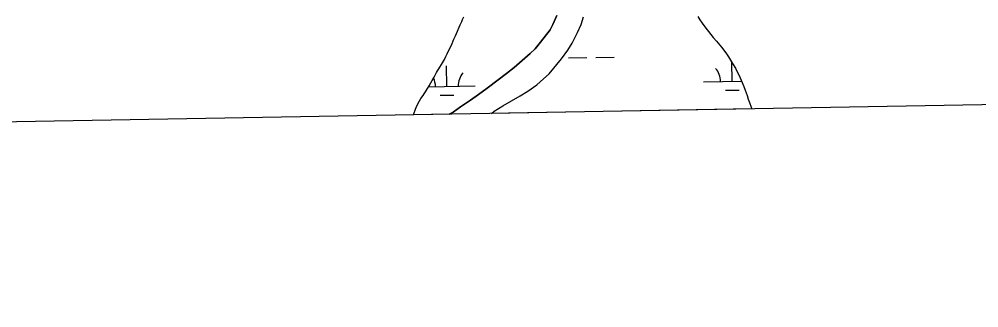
# Model space of a CAD drawing. Extents: x 3903937 to 3942190, y 260677 to 286651.
# Drawn here: x 3926819 to 3928508, y 266016 to 266524 of the extents above; entities that cross this region are included whole.
import ezdxf

# ---------------------------------------------------------------- set-up
doc = ezdxf.new("R2010")
doc.units = 0
for name, color, linetype in [('V-GRID-FRAM', 7, 'Continuous'), ('V-TOPO-SHOR', 7, 'Continuous'), ('V-WETL-SWMP', 7, 'Continuous')]:
    doc.layers.add(name, color=color, linetype=linetype)

msp = doc.modelspace()

# ---------------------------------------------------------------- linework, layer by layer
at = {"layer": 'V-GRID-FRAM'}
msp.add_lwpolyline([(3907892.2, 284196.1), (3939773.2, 284757.2), (3940101.1, 266577.6), (3908204.3, 266016.2), (3907892.2, 284196.1)], dxfattribs=at)
at = {"layer": 'V-TOPO-SHOR'}
for points in [[(3927575.9, 266357.2), (3927582.9, 266360.9), (3927596.1, 266370.2), (3927613.5, 266381.8), (3927627.8, 266391.9), (3927642.9, 266403.1), (3927662.5, 266417.4), (3927676.8, 266428.6), (3927690.4, 266439.2), (3927704.7, 266451.4), (3927718.9, 266464), (3927727.4, 266472.2), (3927736.6, 266483.9), (3927753.8, 266505.6), (3927758.8, 266514.9), (3927765.4, 266531)], [(3927650.6, 266358.5), (3927655.6, 266362.3), (3927670.5, 266372), (3927685.8, 266380.4), (3927701.3, 266389.4), (3927714.6, 266397.6), (3927730.2, 266409.1), (3927742.4, 266419.2), (3927752.4, 266428.3), (3927773.9, 266454.4), (3927785, 266470.1), (3927792.3, 266482.2), (3927802.2, 266500.8), (3927808.2, 266514.9), (3927812.5, 266528.5)]]:
    msp.add_lwpolyline(points, dxfattribs=at)
at = {"layer": 'V-WETL-SWMP'}
for p, q in [((3927765.4, 266531), (3927758.8, 266514.9)), ((3928013.5, 266529.2), (3928017.1, 266523.1)), ((3927594, 266510.2), (3927595.5, 266514.7)), ((3927595.5, 266514.7), (3927598.5, 266520.3)), ((3927598.5, 266520.3), (3927599.7, 266523.8)), ((3927599.7, 266523.8), (3927601.9, 266528.3)), ((3927758.8, 266514.9), (3927753.8, 266505.6)), ((3927802.2, 266500.8), (3927808.2, 266514.9)), ((3927808.2, 266514.9), (3927812.5, 266528.5)), ((3928017.1, 266523.1), (3928021.2, 266517.4)), ((3928021.2, 266517.4), (3928027.6, 266508.7)), ((3927584.5, 266489.4), (3927587.5, 266495.3)), ((3927587.5, 266495.3), (3927590.6, 266503.6)), ((3927590.6, 266503.6), (3927594, 266510.2)), ((3927753.8, 266505.6), (3927736.6, 266483.9)), ((3927792.3, 266482.2), (3927802.2, 266500.8)), ((3928027.6, 266508.7), (3928032.4, 266502.6)), ((3928032.4, 266502.6), (3928040.8, 266492.2)), ((3927577, 266472), (3927580, 266478.6)), ((3927580, 266478.6), (3927584.5, 266489.4)), ((3927736.6, 266483.9), (3927727.4, 266472.2)), ((3927785, 266470.1), (3927792.3, 266482.2)), ((3928040.8, 266492.2), (3928046.6, 266485.6)), ((3928046.6, 266485.6), (3928055.1, 266475.2)), ((3927570.3, 266458.5), (3927572.9, 266463.4)), ((3927572.9, 266463.4), (3927577, 266472)), ((3927718.9, 266464), (3927704.7, 266451.4)), ((3927727.4, 266472.2), (3927718.9, 266464)), ((3927773.9, 266454.4), (3927785, 266470.1)), ((3928055.1, 266475.2), (3928063.2, 266465.1)), ((3928063.2, 266465.1), (3928067.9, 266457.9)), ((3927559.8, 266440.2), (3927562.8, 266444.7)), ((3927562.8, 266444.7), (3927564.7, 266447.8)), ((3927564.7, 266447.8), (3927568, 266453.7)), ((3927568, 266453.7), (3927570.3, 266458.5)), ((3927704.7, 266451.4), (3927690.4, 266439.2)), ((3927752.4, 266428.3), (3927773.9, 266454.4)), ((3927786.4, 266456.3), (3927818.3, 266456.9)), ((3927834.3, 266457.2), (3927866.3, 266457.7)), ((3928067.9, 266457.9), (3928075, 266446.4)), ((3928074, 266414.9), (3928073.4, 266449.1)), ((3928075, 266446.4), (3928080, 266437.9)), ((3927551.7, 266426), (3927553.9, 266430.5)), ((3927553.9, 266430.5), (3927555.4, 266433.3)), ((3927555.4, 266433.3), (3927558, 266437.1)), ((3927558, 266437.1), (3927559.8, 266440.2)), ((3927572.1, 266406.1), (3927571.5, 266442.1)), ((3927676.8, 266428.6), (3927662.5, 266417.4)), ((3927690.4, 266439.2), (3927676.8, 266428.6)), ((3927742.4, 266419.2), (3927752.4, 266428.3)), ((3928080, 266437.9), (3928088.3, 266421.1)), ((3927540.9, 266407.3), (3927543.9, 266412.5)), ((3927543.9, 266412.5), (3927546.5, 266416.7)), ((3927546.5, 266416.7), (3927549.5, 266422.6)), ((3927549.5, 266422.6), (3927551.7, 266426)), ((3927662.5, 266417.4), (3927642.9, 266403.1)), ((3927730.2, 266409.1), (3927742.4, 266419.2)), ((3928024, 266414.1), (3928090.6, 266415.2)), ((3928088.3, 266421.1), (3928089.9, 266416.8)), ((3928089.9, 266416.8), (3928094.5, 266406.1)), ((3927532.4, 266392.8), (3927534.6, 266396.6)), ((3927534.6, 266396.6), (3927536.5, 266399.4)), ((3927536.5, 266399.4), (3927538.3, 266402.1)), ((3927538.3, 266402.1), (3927540.9, 266407.3)), ((3927540, 266405.5), (3927622.1, 266407)), ((3927642.9, 266403.1), (3927627.8, 266391.9)), ((3927701.3, 266389.4), (3927714.6, 266397.6)), ((3927714.6, 266397.6), (3927730.2, 266409.1)), ((3928062.2, 266399.3), (3928086.2, 266399.7)), ((3928094.5, 266406.1), (3928097.1, 266399.4)), ((3928097.1, 266399.4), (3928100.4, 266389.8)), ((3927519.4, 266371.8), (3927523.9, 266380.4)), ((3927523.9, 266380.4), (3927526.5, 266384.9)), ((3927526.5, 266384.9), (3927530.2, 266390.1)), ((3927530.2, 266390.1), (3927532.4, 266392.8)), ((3927560.4, 266390.5), (3927584.4, 266390.9)), ((3927613.5, 266381.8), (3927596.1, 266370.2)), ((3927627.8, 266391.9), (3927613.5, 266381.8)), ((3927670.5, 266372), (3927685.8, 266380.4)), ((3927685.8, 266380.4), (3927701.3, 266389.4)), ((3928100.4, 266389.8), (3928102.6, 266383.4)), ((3928102.6, 266383.4), (3928104.6, 266377.7)), ((3928104.6, 266377.7), (3928107.5, 266369.5)), ((3927513.8, 266357.9), (3927516.8, 266366.2)), ((3927516.8, 266366.2), (3927519.4, 266371.8)), ((3927582.9, 266360.9), (3927575.9, 266357.2)), ((3927596.1, 266370.2), (3927582.9, 266360.9)), ((3928108.6, 266366.5), (3927650.6, 266358.5)), ((3927650.6, 266358.5), (3927655.6, 266362.3)), ((3927655.6, 266362.3), (3927670.5, 266372)), ((3928107.5, 266369.5), (3928108.6, 266366.5)), ((3927513.1, 266356.1), (3927513.8, 266357.9)), ((3927575.9, 266357.2), (3927513.1, 266356.1))]:
    msp.add_line(p, q, dxfattribs=at)
for centre, start, end in [((3927627.4, 266407.5), 140.2366, 181.7802), ((3928018.7, 266414.4), 0.2366, 41.7802), ((3927516.9, 266405.6), 0.2366, 25.7692)]:
    msp.add_arc(centre, 35.2, start, end, dxfattribs=at)

doc.saveas('drawing.dxf')
